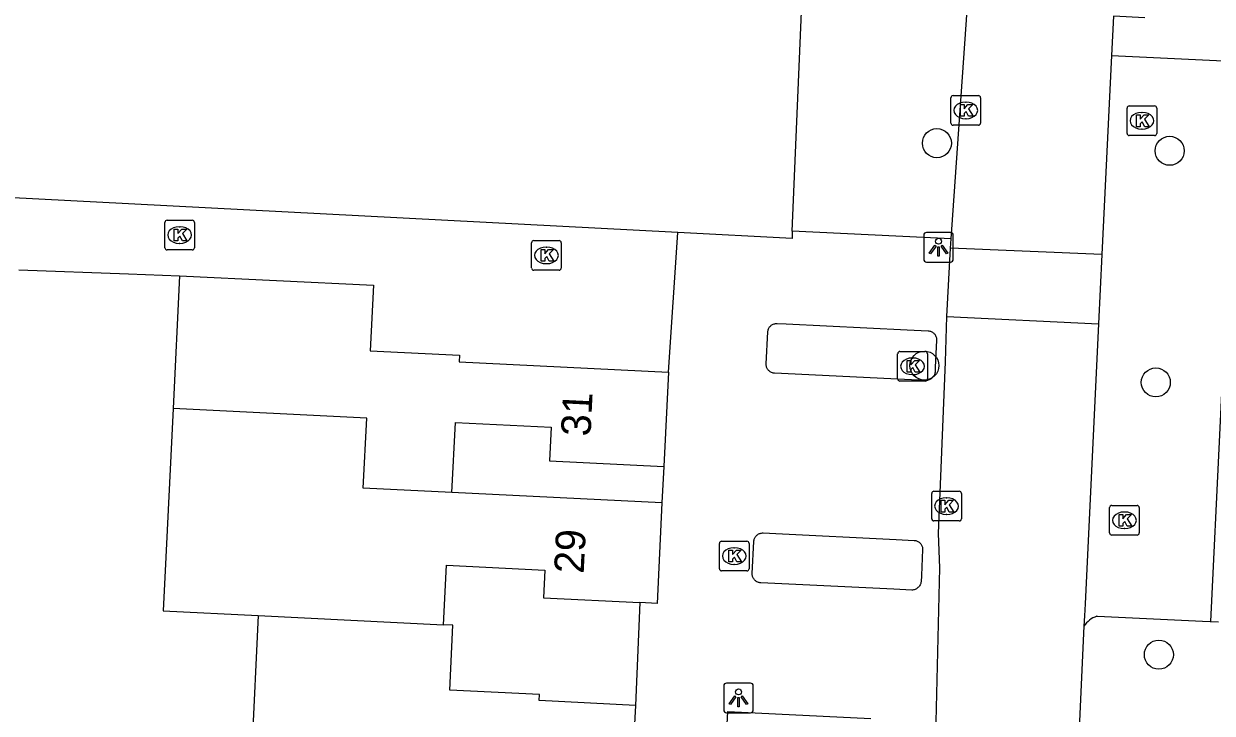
# Model space of a CAD drawing. Extents: x 162990 to 165007, y 383433 to 384336.
# Drawn here: x 164496.47 to 164536.55, y 383816.76 to 383840 of the extents above; entities that cross this region are included whole.
import ezdxf

# ---------------------------------------------------------------- set-up
doc = ezdxf.new("R2010")
doc.units = 0
for name, color, linetype in [('IMGEO_Boom', 7, 'Continuous'), ('IMGEO_Kolk', 7, 'Continuous'), ('IMGEO_Lichtpunt', 7, 'Continuous'), ('IMGEO_Muur', 7, 'Continuous'), ('IMGEO_Pand', 7, 'Continuous'), ('IMGEO_Pand_nummerreeks', 7, 'Continuous'), ('IMGEO_Parkeervlak_open', 7, 'Continuous'), ('IMGEO_Rijbaan_lokaal_open', 7, 'Continuous'), ('IMGEO_Voetpad_open', 7, 'Continuous')]:
    doc.layers.add(name, color=color, linetype=linetype)

msp = doc.modelspace()

# ---------------------------------------------------------------- linework, layer by layer
at = {"layer": 'IMGEO_Boom'}
for centre in [(164527.261, 383835.979), (164535.11, 383835.722), (164526.84, 383828.48), (164534.643, 383827.915), (164534.746, 383818.736)]:
    msp.add_circle(centre, 0.489, dxfattribs=at)
at = {"layer": 'IMGEO_Kolk'}
for p, q in [((164527.735, 383836.658), (164527.735, 383837.51)), ((164527.81, 383837.584), (164528.662, 383837.584)), ((164528.736, 383837.51), (164528.736, 383836.658)), ((164528.223, 383837.364), (164528.248, 383837.364)), ((164533.675, 383836.309), (164533.675, 383837.161)), ((164533.75, 383837.235), (164534.602, 383837.235)), ((164534.676, 383837.161), (164534.676, 383836.309)), ((164528.246, 383836.804), (164528.221, 383836.804)), ((164534.163, 383837.015), (164534.188, 383837.015)), ((164528.662, 383836.584), (164527.81, 383836.584)), ((164534.186, 383836.455), (164534.161, 383836.455)), ((164534.602, 383836.235), (164533.75, 383836.235)), ((164501.224, 383832.456), (164501.224, 383833.308)), ((164501.299, 383833.382), (164502.151, 383833.382)), ((164501.712, 383833.162), (164501.737, 383833.162)), ((164502.225, 383833.308), (164502.225, 383832.456)), ((164513.669, 383832.697), (164514.521, 383832.697)), ((164502.151, 383832.382), (164501.299, 383832.382)), ((164501.735, 383832.602), (164501.71, 383832.602)), ((164513.594, 383831.771), (164513.594, 383832.623)), ((164514.082, 383832.477), (164514.107, 383832.477)), ((164514.595, 383832.623), (164514.595, 383831.771)), ((164514.105, 383831.917), (164514.08, 383831.917)), ((164514.521, 383831.697), (164513.669, 383831.697)), ((164525.938, 383828.031), (164525.938, 383828.883)), ((164526.013, 383828.957), (164526.865, 383828.957)), ((164526.426, 383828.737), (164526.451, 383828.737)), ((164526.939, 383828.883), (164526.939, 383828.031)), ((164526.865, 383827.957), (164526.013, 383827.957)), ((164526.449, 383828.177), (164526.424, 383828.177)), ((164527.085, 383823.317), (164527.085, 383824.169)), ((164527.16, 383824.243), (164528.012, 383824.243)), ((164527.573, 383824.023), (164527.598, 383824.023)), ((164528.086, 383824.169), (164528.086, 383823.317)), ((164527.596, 383823.463), (164527.571, 383823.463)), ((164533.086, 383822.84), (164533.086, 383823.692)), ((164533.161, 383823.766), (164534.013, 383823.766)), ((164533.574, 383823.546), (164533.599, 383823.546)), ((164534.087, 383823.692), (164534.087, 383822.84)), ((164528.012, 383823.243), (164527.16, 383823.243)), ((164534.013, 383822.766), (164533.161, 383822.766)), ((164533.597, 383822.986), (164533.572, 383822.986)), ((164519.927, 383821.635), (164519.927, 383822.487)), ((164520.002, 383822.561), (164520.854, 383822.561)), ((164520.415, 383822.341), (164520.44, 383822.341)), ((164520.928, 383822.487), (164520.928, 383821.635)), ((164520.854, 383821.561), (164520.002, 383821.561)), ((164520.438, 383821.781), (164520.413, 383821.781))]:
    msp.add_line(p, q, dxfattribs=at)
for points in [[(164527.735, 383836.658), (164527.735, 383837.51)], [(164527.81, 383837.584), (164528.662, 383837.584)], [(164528.736, 383837.51), (164528.736, 383836.658)], [(164528.056, 383837.284), (164528.179, 383837.284), (164528.179, 383837.133), (164528.309, 383837.284), (164528.473, 383837.284), (164528.327, 383837.133), (164528.48, 383836.884), (164528.328, 383836.884), (164528.243, 383837.048), (164528.179, 383836.981), (164528.179, 383836.884), (164528.056, 383836.884), (164528.056, 383837.284)], [(164533.675, 383836.309), (164533.675, 383837.161)], [(164533.75, 383837.235), (164534.602, 383837.235)], [(164534.676, 383837.161), (164534.676, 383836.309)], [(164533.996, 383836.935), (164534.119, 383836.935), (164534.119, 383836.784), (164534.249, 383836.935), (164534.413, 383836.935), (164534.267, 383836.784), (164534.42, 383836.535), (164534.268, 383836.535), (164534.183, 383836.699), (164534.119, 383836.632), (164534.119, 383836.535), (164533.996, 383836.535), (164533.996, 383836.935)], [(164528.662, 383836.584), (164527.81, 383836.584)], [(164534.602, 383836.235), (164533.75, 383836.235)], [(164501.224, 383832.456), (164501.224, 383833.308)], [(164501.299, 383833.382), (164502.151, 383833.382)], [(164501.545, 383833.082), (164501.668, 383833.082), (164501.668, 383832.931), (164501.798, 383833.082), (164501.962, 383833.082), (164501.816, 383832.931), (164501.969, 383832.682), (164501.817, 383832.682), (164501.732, 383832.846), (164501.668, 383832.779), (164501.668, 383832.682), (164501.545, 383832.682), (164501.545, 383833.082)], [(164502.225, 383833.308), (164502.225, 383832.456)], [(164513.669, 383832.697), (164514.521, 383832.697)], [(164502.151, 383832.382), (164501.299, 383832.382)], [(164513.594, 383831.771), (164513.594, 383832.623)], [(164513.915, 383832.397), (164514.038, 383832.397), (164514.038, 383832.246), (164514.168, 383832.397), (164514.332, 383832.397), (164514.186, 383832.246), (164514.339, 383831.997), (164514.187, 383831.997), (164514.102, 383832.161), (164514.038, 383832.094), (164514.038, 383831.997), (164513.915, 383831.997), (164513.915, 383832.397)], [(164514.595, 383832.623), (164514.595, 383831.771)], [(164514.521, 383831.697), (164513.669, 383831.697)], [(164525.938, 383828.031), (164525.938, 383828.883)], [(164526.013, 383828.957), (164526.865, 383828.957)], [(164526.939, 383828.883), (164526.939, 383828.031)], [(164526.259, 383828.657), (164526.382, 383828.657), (164526.382, 383828.506), (164526.512, 383828.657), (164526.676, 383828.657), (164526.53, 383828.506), (164526.683, 383828.257), (164526.531, 383828.257), (164526.446, 383828.421), (164526.382, 383828.354), (164526.382, 383828.257), (164526.259, 383828.257), (164526.259, 383828.657)], [(164526.865, 383827.957), (164526.013, 383827.957)], [(164527.085, 383823.317), (164527.085, 383824.169)], [(164527.16, 383824.243), (164528.012, 383824.243)], [(164527.406, 383823.943), (164527.529, 383823.943), (164527.529, 383823.792), (164527.659, 383823.943), (164527.823, 383823.943), (164527.677, 383823.792), (164527.83, 383823.543), (164527.678, 383823.543), (164527.593, 383823.707), (164527.529, 383823.64), (164527.529, 383823.543), (164527.406, 383823.543), (164527.406, 383823.943)], [(164528.086, 383824.169), (164528.086, 383823.317)], [(164533.086, 383822.84), (164533.086, 383823.692)], [(164533.161, 383823.766), (164534.013, 383823.766)], [(164533.407, 383823.466), (164533.53, 383823.466), (164533.53, 383823.315), (164533.66, 383823.466), (164533.824, 383823.466), (164533.678, 383823.315), (164533.831, 383823.066), (164533.679, 383823.066), (164533.594, 383823.23), (164533.53, 383823.163), (164533.53, 383823.066), (164533.407, 383823.066), (164533.407, 383823.466)], [(164534.087, 383823.692), (164534.087, 383822.84)], [(164528.012, 383823.243), (164527.16, 383823.243)], [(164534.013, 383822.766), (164533.161, 383822.766)], [(164519.927, 383821.635), (164519.927, 383822.487)], [(164520.002, 383822.561), (164520.854, 383822.561)], [(164520.248, 383822.261), (164520.371, 383822.261), (164520.371, 383822.11), (164520.501, 383822.261), (164520.665, 383822.261), (164520.519, 383822.11), (164520.672, 383821.861), (164520.52, 383821.861), (164520.435, 383822.025), (164520.371, 383821.958), (164520.371, 383821.861), (164520.248, 383821.861), (164520.248, 383822.261)], [(164520.928, 383822.487), (164520.928, 383821.635)], [(164520.854, 383821.561), (164520.002, 383821.561)]]:
    msp.add_lwpolyline(points, dxfattribs=at)
for centre, start, end in [((164527.812, 383837.508), 91.552, 178.448), ((164527.812, 383837.508), 91.552, 178.448), ((164528.66, 383837.508), 1.552, 88.448), ((164528.66, 383837.508), 1.552, 88.448), ((164533.752, 383837.159), 91.552, 178.448), ((164533.752, 383837.159), 91.552, 178.448), ((164534.6, 383837.159), 1.552, 88.448), ((164534.6, 383837.159), 1.552, 88.448), ((164527.812, 383836.66), 181.552, 268.448), ((164527.812, 383836.66), 181.552, 268.448), ((164528.66, 383836.66), 271.552, 358.448), ((164528.66, 383836.66), 271.552, 358.448), ((164533.752, 383836.311), 181.552, 268.448), ((164533.752, 383836.311), 181.552, 268.448), ((164534.6, 383836.311), 271.552, 358.448), ((164534.6, 383836.311), 271.552, 358.448), ((164501.301, 383833.306), 91.552, 178.448), ((164501.301, 383833.306), 91.552, 178.448), ((164502.149, 383833.306), 1.552, 88.448), ((164502.149, 383833.306), 1.552, 88.448), ((164513.671, 383832.621), 91.552, 178.448), ((164513.671, 383832.621), 91.552, 178.448), ((164514.519, 383832.621), 1.552, 88.448), ((164514.519, 383832.621), 1.552, 88.448), ((164501.301, 383832.458), 181.552, 268.448), ((164501.301, 383832.458), 181.552, 268.448), ((164502.149, 383832.458), 271.552, 358.448), ((164502.149, 383832.458), 271.552, 358.448), ((164513.671, 383831.773), 181.552, 268.448), ((164513.671, 383831.773), 181.552, 268.448), ((164514.519, 383831.773), 271.552, 358.448), ((164514.519, 383831.773), 271.552, 358.448), ((164526.015, 383828.881), 91.552, 178.448), ((164526.015, 383828.881), 91.552, 178.448), ((164526.863, 383828.881), 1.552, 88.448), ((164526.863, 383828.881), 1.552, 88.448), ((164526.015, 383828.033), 181.552, 268.448), ((164526.015, 383828.033), 181.552, 268.448), ((164526.863, 383828.033), 271.552, 358.448), ((164526.863, 383828.033), 271.552, 358.448), ((164527.162, 383824.167), 91.552, 178.448), ((164527.162, 383824.167), 91.552, 178.448), ((164528.01, 383824.167), 1.552, 88.448), ((164528.01, 383824.167), 1.552, 88.448), ((164533.163, 383823.69), 91.552, 178.448), ((164533.163, 383823.69), 91.552, 178.448), ((164534.011, 383823.69), 1.552, 88.448), ((164534.011, 383823.69), 1.552, 88.448), ((164527.162, 383823.319), 181.552, 268.448), ((164527.162, 383823.319), 181.552, 268.448), ((164528.01, 383823.319), 271.552, 358.448), ((164528.01, 383823.319), 271.552, 358.448), ((164533.163, 383822.842), 181.552, 268.448), ((164533.163, 383822.842), 181.552, 268.448), ((164534.011, 383822.842), 271.552, 358.448), ((164534.011, 383822.842), 271.552, 358.448), ((164520.004, 383822.485), 91.552, 178.448), ((164520.004, 383822.485), 91.552, 178.448), ((164520.852, 383822.485), 1.552, 88.448), ((164520.852, 383822.485), 1.552, 88.448), ((164520.004, 383821.637), 181.552, 268.448), ((164520.004, 383821.637), 181.552, 268.448), ((164520.852, 383821.637), 271.552, 358.448), ((164520.852, 383821.637), 271.552, 358.448)]:
    msp.add_arc(centre, 0.0765, start, end, dxfattribs=at)
for centre, major_axis, ratio, start_param, end_param in [((164528.222, 383837.084), (-0.387, 0.002), 0.722429, 4.712389, 7.853982), ((164528.247, 383837.084), (-0.39, 0.002), 0.717154, 1.570796, 4.712389), ((164534.162, 383836.735), (-0.387, 0.002), 0.722429, 4.712389, 7.853982), ((164534.187, 383836.735), (-0.39, 0.002), 0.717154, 1.570796, 4.712389), ((164501.711, 383832.882), (-0.387, 0.002), 0.722429, 4.712389, 7.853982), ((164501.736, 383832.882), (-0.39, 0.002), 0.717154, 1.570796, 4.712389), ((164514.081, 383832.197), (-0.387, 0.002), 0.722429, 4.712389, 7.853982), ((164514.106, 383832.197), (-0.39, 0.002), 0.717154, 1.570796, 4.712389), ((164526.425, 383828.457), (-0.387, 0.002), 0.722429, 4.712389, 7.853982), ((164526.45, 383828.457), (-0.39, 0.002), 0.717154, 1.570796, 4.712389), ((164527.572, 383823.743), (-0.387, 0.002), 0.722429, 4.712389, 7.853982), ((164527.597, 383823.743), (-0.39, 0.002), 0.717154, 1.570796, 4.712389), ((164533.573, 383823.266), (-0.387, 0.002), 0.722429, 4.712389, 7.853982), ((164533.598, 383823.266), (-0.39, 0.002), 0.717154, 1.570796, 4.712389), ((164520.414, 383822.061), (-0.387, 0.002), 0.722429, 4.712389, 7.853982), ((164520.439, 383822.061), (-0.39, 0.002), 0.717154, 1.570796, 4.712389)]:
    msp.add_ellipse(centre, major_axis=major_axis, ratio=ratio, start_param=start_param, end_param=end_param, dxfattribs=at)
at = {"layer": 'IMGEO_Lichtpunt'}
for p, q in [((164526.818, 383832.874), (164526.818, 383832.067)), ((164526.818, 383832.874), (164526.818, 383832.067)), ((164527.72, 383832.969), (164526.912, 383832.969)), ((164527.72, 383832.969), (164526.912, 383832.969)), ((164527.814, 383832.067), (164527.814, 383832.874)), ((164527.814, 383832.067), (164527.814, 383832.874)), ((164526.912, 383831.973), (164527.72, 383831.973)), ((164526.912, 383831.973), (164527.72, 383831.973)), ((164520.073, 383817.682), (164520.073, 383816.875)), ((164520.073, 383817.682), (164520.073, 383816.875)), ((164520.975, 383817.777), (164520.167, 383817.777)), ((164520.975, 383817.777), (164520.167, 383817.777)), ((164521.069, 383816.875), (164521.069, 383817.682)), ((164521.069, 383816.875), (164521.069, 383817.682)), ((164520.167, 383816.781), (164520.975, 383816.781)), ((164520.167, 383816.781), (164520.975, 383816.781))]:
    msp.add_line(p, q, dxfattribs=at)
for points in [[(164527.192, 383832.538), (164527.231, 383832.51), (164527.043, 383832.248), (164527.005, 383832.275), (164527.192, 383832.538)], [(164527.294, 383832.49), (164527.341, 383832.49), (164527.341, 383832.168), (164527.294, 383832.168), (164527.294, 383832.49)], [(164527.404, 383832.51), (164527.442, 383832.537), (164527.629, 383832.275), (164527.59, 383832.247), (164527.404, 383832.51)], [(164520.447, 383817.346), (164520.486, 383817.318), (164520.298, 383817.056), (164520.26, 383817.083), (164520.447, 383817.346)], [(164520.549, 383817.298), (164520.596, 383817.298), (164520.596, 383816.976), (164520.549, 383816.976), (164520.549, 383817.298)], [(164520.659, 383817.318), (164520.697, 383817.345), (164520.884, 383817.083), (164520.845, 383817.055), (164520.659, 383817.318)]]:
    msp.add_lwpolyline(points, dxfattribs=at)
for centre in [(164527.317, 383832.672), (164520.572, 383817.48)]:
    msp.add_circle(centre, 0.0994, dxfattribs=at)
for centre, start, end in [((164526.912, 383832.874), 90, 180), ((164526.912, 383832.874), 90, 180), ((164527.72, 383832.874), 0, 90), ((164527.72, 383832.874), 0, 90), ((164526.912, 383832.067), 180, 270), ((164526.912, 383832.067), 180, 270), ((164527.72, 383832.067), 270, 0), ((164527.72, 383832.067), 270, 360), ((164520.167, 383817.682), 90, 180), ((164520.167, 383817.682), 90, 180), ((164520.975, 383817.682), 0, 90), ((164520.975, 383817.682), 0, 90), ((164520.167, 383816.875), 180, 270), ((164520.167, 383816.875), 180, 270), ((164520.975, 383816.875), 270, 0), ((164520.975, 383816.875), 270, 360)]:
    msp.add_arc(centre, 0.0946, start, end, dxfattribs=at)
at = {"layer": 'IMGEO_Muur'}
msp.add_lwpolyline([(164522.4, 383810.18), (164522.425, 383809.85), (164519.856, 383810.028), (164520.214, 383816.823), (164525.034, 383816.58)], dxfattribs=at)
at = {"layer": 'IMGEO_Pand'}
for points in [[(164501.724, 383831.51), (164501.504, 383827.032)], [(164501.724, 383831.51), (164508.258, 383831.188), (164508.149, 383828.981), (164511.159, 383828.833), (164511.148, 383828.609), (164518.209, 383828.262)], [(164518.209, 383828.262), (164518.052, 383825.077)], [(164501.504, 383827.032), (164501.257, 383822.022), (164501.168, 383820.21), (164504.376, 383820.052)], [(164510.909, 383824.2), (164507.919, 383824.348), (164508.037, 383826.708), (164501.504, 383827.032)], [(164510.909, 383824.2), (164511.025, 383826.56), (164514.254, 383826.401), (164514.198, 383825.267), (164518.052, 383825.077)], [(164517.99, 383823.851), (164510.909, 383824.2)], [(164517.99, 383823.851), (164517.824, 383820.464), (164517.245, 383820.493)], [(164510.625, 383819.745), (164510.724, 383821.749), (164514.043, 383821.586), (164513.997, 383820.653), (164517.245, 383820.493)], [(164504.376, 383820.052), (164504.154, 383815.544)], [(164504.376, 383820.052), (164510.625, 383819.745)], [(164517.093, 383817.028), (164513.849, 383817.188), (164513.859, 383817.392), (164510.834, 383817.541), (164510.941, 383819.729), (164510.625, 383819.745)], [(164517.093, 383817.028), (164516.989, 383814.928)]]:
    msp.add_lwpolyline(points, dxfattribs=at)
at = {"layer": 'IMGEO_Parkeervlak_open'}
for points in [[(164522.386, 383833.01), (164522.787, 383842.529)], [(164532.651, 383820.031), (164532.676, 383820.03), (164536.214, 383819.867), (164536.482, 383819.852), (164536.484, 383819.852)]]:
    msp.add_lwpolyline(points, dxfattribs=at)
msp.add_arc((164532.943, 383819.204), 0.877, 109.4425, 145.3979, dxfattribs=at)
at = {"layer": 'IMGEO_Rijbaan_lokaal_open'}
for points in [[(164527.739, 383832.749), (164528.666, 383845.919)], [(164534.271, 383840.203), (164533.213, 383840.257), (164533.149, 383838.936)], [(164533.149, 383838.936), (164532.825, 383832.231)], [(164527.722, 383832.438), (164527.739, 383832.749)], [(164527.597, 383830.133), (164527.722, 383832.438)], [(164532.825, 383832.231), (164527.722, 383832.438)], [(164532.825, 383832.231), (164532.713, 383829.894)], [(164527.231, 383816.47), (164527.355, 383821.66), (164527.315, 383822.824), (164527.556, 383828.604), (164527.597, 383830.133)], [(164527.597, 383830.133), (164532.713, 383829.894)], [(164532.713, 383829.894), (164532.257, 383820.452), (164532.238, 383820.051), (164532.221, 383819.702)], [(164532.221, 383819.702), (164532.042, 383816.001)]]:
    msp.add_lwpolyline(points, dxfattribs=at)
at = {"layer": 'IMGEO_Voetpad_open'}
for points in [[(164533.149, 383838.936), (164537.396, 383838.732), (164536.484, 383819.852)], [(164518.523, 383832.968), (164500, 383833.931), (164488.106, 383834.549), (164487.891, 383828.72), (164467.442, 383829.749)], [(164518.209, 383828.262), (164518.523, 383832.968)], [(164522.386, 383833.01), (164522.376, 383832.768), (164518.523, 383832.968)], [(164527.739, 383832.749), (164522.386, 383833.01)], [(164496.297, 383831.704), (164500, 383831.572), (164501.724, 383831.51)], [(164521.79, 383828.222), (164521.764, 383828.224), (164521.739, 383828.229), (164521.713, 383828.236), (164521.689, 383828.245), (164521.665, 383828.256), (164521.643, 383828.27), (164521.622, 383828.285), (164521.602, 383828.302), (164521.583, 383828.32), (164521.566, 383828.34), (164521.552, 383828.362), (164521.539, 383828.384), (164521.528, 383828.408), (164521.519, 383828.433), (164521.512, 383828.458), (164521.508, 383828.484), (164521.505, 383828.51), (164521.505, 383828.536), (164521.558, 383829.615), (164521.561, 383829.641), (164521.566, 383829.667), (164521.573, 383829.692), (164521.582, 383829.717), (164521.593, 383829.74), (164521.606, 383829.763), (164521.621, 383829.784), (164521.638, 383829.804), (164521.657, 383829.823), (164521.677, 383829.839), (164521.699, 383829.854), (164521.721, 383829.867), (164521.745, 383829.878), (164521.77, 383829.887), (164521.795, 383829.894), (164521.821, 383829.898), (164521.847, 383829.9), (164521.873, 383829.9), (164522.179, 383829.885), (164526.254, 383829.687), (164526.966, 383829.652), (164526.992, 383829.65), (164527.018, 383829.645), (164527.043, 383829.638), (164527.068, 383829.629), (164527.091, 383829.618), (164527.114, 383829.605), (164527.135, 383829.59), (164527.155, 383829.573), (164527.173, 383829.555), (164527.19, 383829.535), (164527.205, 383829.514), (164527.218, 383829.491), (164527.229, 383829.467), (164527.238, 383829.443), (164527.245, 383829.418), (164527.249, 383829.392), (164527.251, 383829.366), (164527.251, 383829.34), (164527.206, 383828.42), (164527.198, 383828.258), (164527.193, 383828.23), (164527.186, 383828.202), (164527.176, 383828.175), (164527.164, 383828.149), (164527.149, 383828.124), (164527.133, 383828.1), (164527.114, 383828.078), (164527.094, 383828.058), (164527.071, 383828.04), (164527.048, 383828.024), (164527.023, 383828.009), (164526.997, 383827.997), (164526.969, 383827.988), (164526.942, 383827.981), (164526.913, 383827.976), (164526.884, 383827.974), (164526.172, 383828.009), (164521.79, 383828.222)], [(164518.052, 383825.077), (164517.99, 383823.851)], [(164521.319, 383821.16), (164521.293, 383821.162), (164521.268, 383821.167), (164521.242, 383821.174), (164521.218, 383821.183), (164521.194, 383821.194), (164521.172, 383821.207), (164521.15, 383821.222), (164521.13, 383821.239), (164521.112, 383821.258), (164521.095, 383821.278), (164521.08, 383821.299), (164521.067, 383821.322), (164521.056, 383821.346), (164521.048, 383821.37), (164521.041, 383821.396), (164521.036, 383821.421), (164521.034, 383821.448), (164521.034, 383821.474), (164521.087, 383822.553), (164521.09, 383822.579), (164521.094, 383822.604), (164521.101, 383822.63), (164521.111, 383822.654), (164521.122, 383822.678), (164521.135, 383822.701), (164521.15, 383822.722), (164521.167, 383822.742), (164521.186, 383822.76), (164521.206, 383822.777), (164521.228, 383822.792), (164521.25, 383822.805), (164521.274, 383822.816), (164521.299, 383822.825), (164521.324, 383822.831), (164521.35, 383822.836), (164521.376, 383822.838), (164521.402, 383822.838), (164521.834, 383822.817), (164525.885, 383822.619), (164526.495, 383822.59), (164526.521, 383822.587), (164526.547, 383822.583), (164526.572, 383822.576), (164526.597, 383822.567), (164526.62, 383822.556), (164526.643, 383822.543), (164526.664, 383822.528), (164526.684, 383822.511), (164526.702, 383822.493), (164526.719, 383822.473), (164526.734, 383822.451), (164526.747, 383822.429), (164526.758, 383822.405), (164526.767, 383822.381), (164526.774, 383822.355), (164526.778, 383822.33), (164526.78, 383822.304), (164526.78, 383822.278), (164526.738, 383821.405), (164526.727, 383821.196), (164526.722, 383821.167), (164526.715, 383821.14), (164526.705, 383821.112), (164526.693, 383821.086), (164526.678, 383821.062), (164526.662, 383821.038), (164526.643, 383821.016), (164526.623, 383820.996), (164526.6, 383820.978), (164526.577, 383820.961), (164526.552, 383820.947), (164526.525, 383820.935), (164526.498, 383820.926), (164526.47, 383820.918), (164526.442, 383820.914), (164526.413, 383820.912), (164525.804, 383820.941), (164521.319, 383821.16)], [(164517.245, 383820.493), (164517.093, 383817.028)], [(164536.484, 383819.852), (164536.758, 383819.838)]]:
    msp.add_lwpolyline(points, dxfattribs=at)

# ---------------------------------------------------------------- texts
at = {"layer": 'IMGEO_Pand_nummerreeks'}
for s, rotation, p in [('31', 87.178, (164515.579, 383826.081)), ('29', 87.1941, (164515.349, 383821.455))]:
    msp.add_text(s, height=1, rotation=rotation, dxfattribs=at).set_placement(p)

doc.saveas('drawing.dxf')
